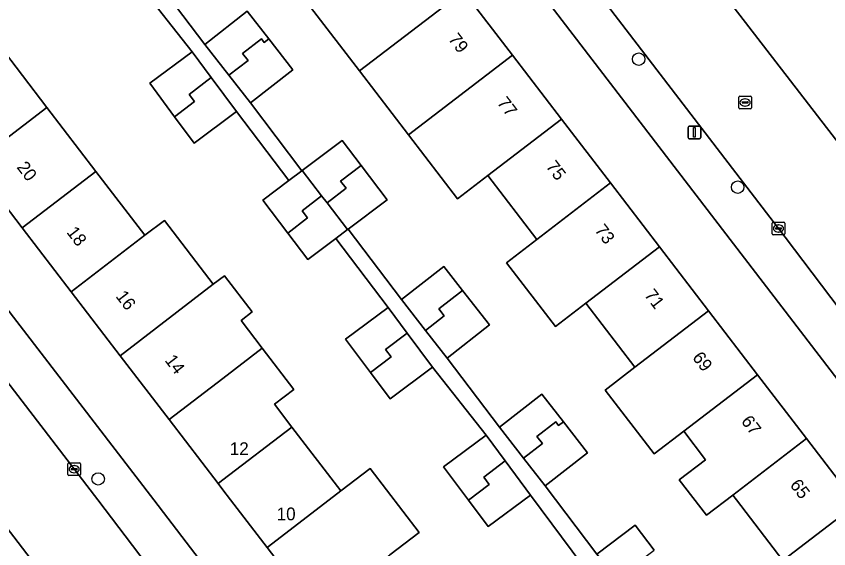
# Model space of a CAD drawing. Extents: x 159352 to 160617, y 385888 to 387323.
# Drawn here: x 159983.8 to 160047.5, y 386746.2 to 386787.9 of the extents above; entities that cross this region are included whole.
import ezdxf

# ---------------------------------------------------------------- set-up
doc = ezdxf.new("R2010")
doc.units = 0
for name, color, linetype in [('IMGEO_Boom', 7, 'Continuous'), ('IMGEO_Erf', 7, 'Continuous'), ('IMGEO_Groenvoorziening', 7, 'Continuous'), ('IMGEO_Kolk', 7, 'Continuous'), ('IMGEO_Lichtmast', 7, 'Continuous'), ('IMGEO_Pand', 7, 'Continuous'), ('IMGEO_Pand_nummerreeks', 7, 'Continuous'), ('IMGEO_Rijbaan_lokaal_gesloten', 7, 'Continuous'), ('IMGEO_Rijbaan_lokaal_open', 7, 'Continuous'), ('IMGEO_Rioolput', 7, 'Continuous'), ('IMGEO_Voetpad_open', 7, 'Continuous')]:
    doc.layers.add(name, color=color, linetype=linetype)

msp = doc.modelspace()

# ---------------------------------------------------------------- linework, layer by layer
at = {"layer": 'IMGEO_Boom'}
for centre in [(160032.594, 386784.57), (160040.356, 386774.528), (159990.224, 386751.646)]:
    msp.add_circle(centre, 0.489, dxfattribs=at)
at = {"layer": 'IMGEO_Erf'}
for points in [[(159991.693, 386828.175), (159988.267, 386825.542), (159989.797, 386823.553), (159991.877, 386825.151), (159995.832, 386819.986), (159999.671, 386814.971), (160000, 386814.542), (160003.51, 386809.958), (160007.349, 386804.944), (160011.188, 386799.93), (160015.028, 386794.915), (160018.866, 386789.902), (160022.706, 386784.887), (160026.545, 386779.874), (160030.385, 386774.859), (160034.223, 386769.846), (160038.063, 386764.831), (160041.901, 386759.818), (160045.74, 386754.805), (160049.419, 386750), (160049.67, 386749.672), (160050.099, 386750), (160053.449, 386752.565), (160000, 386822.33)], [(159957.575, 386798.202), (159994.571, 386750), (160000, 386742.927), (160015.138, 386723.204), (160018.908, 386726.091), (160014.977, 386731.223), (160011.137, 386736.238), (160007.296, 386741.253), (160003.457, 386746.266), (160000.597, 386750), (160000, 386750.78), (159999.617, 386751.281), (159995.776, 386756.295), (159991.935, 386761.31), (159988.096, 386766.323), (159984.255, 386771.339), (159980.415, 386776.352), (159976.574, 386781.368), (159972.734, 386786.381), (159968.894, 386791.396)], [(159994.485, 386791.173), (159998.577, 386785.731), (160001.899, 386788.329), (160003.596, 386786.159), (160005.488, 386783.74), (160002.166, 386781.142), (160006.196, 386775.823), (160006.213, 386775.836), (160009.336, 386778.202), (160010.827, 386776.235), (160012.864, 386773.548), (160009.806, 386771.229), (160013.986, 386765.713), (160017.308, 386768.312), (160018.787, 386766.42), (160020.897, 386763.723), (160017.575, 386761.125), (160021.676, 386755.695), (160024.998, 386758.293), (160026.696, 386756.122), (160028.587, 386753.704), (160025.265, 386751.106), (160029.313, 386745.744), (160032.307, 386748.03), (160033.804, 386746.068)], [(160005.078, 386770.935), (160003.133, 386773.501), (160005.178, 386775.051), (160001.071, 386780.469), (159997.742, 386777.994), (159996.213, 386780.049), (159994.258, 386782.678), (159997.588, 386785.154), (159993.39, 386790.498)], [(160043.889, 386745.246), (160040.249, 386750), (160039.96, 386750.378), (160037.895, 386748.796), (160035.774, 386751.564), (160037.84, 386753.147), (160036.121, 386755.392), (160033.792, 386753.608), (160029.955, 386758.619), (160032.284, 386760.403), (160028.443, 386765.42), (160026.062, 386763.595), (160022.224, 386768.607), (160024.606, 386770.431), (160020.764, 386775.449), (160018.382, 386773.625), (160014.545, 386778.636), (160010.705, 386783.651), (160006.866, 386788.664)], [(159982.361, 386785.801), (159986.203, 386780.785), (159990.042, 386775.772), (159993.884, 386770.755), (159995.408, 386771.922), (159999.245, 386766.91), (160000.126, 386767.586), (160002.301, 386764.748), (160001.419, 386764.072), (160003.085, 386761.895), (160005.552, 386758.673), (160004.03, 386757.508), (160005.403, 386755.714), (160009.245, 386750.699), (160011.537, 386752.457), (160015.38, 386747.447), (160013.083, 386745.687)], [(160028.207, 386744.864), (160024.112, 386750.384), (160020.783, 386747.909), (160019.253, 386749.966), (160017.299, 386752.593), (160020.629, 386755.069), (160016.432, 386760.411), (160013.103, 386757.936), (160011.573, 386759.992), (160009.619, 386762.62), (160012.949, 386765.096), (160008.85, 386770.505), (160006.661, 386768.846), (160005.078, 386770.935)]]:
    msp.add_lwpolyline(points, dxfattribs=at)
at = {"layer": 'IMGEO_Groenvoorziening'}
msp.add_lwpolyline([(160055.283, 386750.192), (160053.449, 386752.565), (160050.099, 386750), (160049.67, 386749.672), (160043.889, 386745.246), (160038.466, 386741.104), (160039.381, 386739.915), (160038.199, 386739.013), (160039.12, 386737.816)], close=True, dxfattribs=at)
at = {"layer": 'IMGEO_Kolk'}
for p, q in [((160043.124, 386771.792), (160043.976, 386771.792)), ((160043.049, 386770.866), (160043.049, 386771.718)), ((160043.308, 386771.286), (160043.308, 386771.298)), ((160043.746, 386771.249), (160043.348, 386771.249)), ((160043.351, 386771.335), (160043.749, 386771.335)), ((160043.537, 386771.572), (160043.562, 386771.572)), ((160043.792, 386771.298), (160043.792, 386771.286)), ((160044.05, 386771.718), (160044.05, 386770.866)), ((160043.976, 386770.792), (160043.124, 386770.792)), ((160043.56, 386771.012), (160043.535, 386771.012)), ((159987.839, 386751.987), (159987.839, 386752.839)), ((159987.914, 386752.913), (159988.766, 386752.913)), ((159988.327, 386752.693), (159988.352, 386752.693)), ((159988.84, 386752.839), (159988.84, 386751.987)), ((159988.098, 386752.407), (159988.098, 386752.419)), ((159988.536, 386752.37), (159988.138, 386752.37)), ((159988.141, 386752.456), (159988.539, 386752.456)), ((159988.35, 386752.133), (159988.325, 386752.133)), ((159988.582, 386752.419), (159988.582, 386752.407)), ((159988.766, 386751.913), (159987.914, 386751.913))]:
    msp.add_line(p, q, dxfattribs=at)
for points in [[(160043.124, 386771.792), (160043.976, 386771.792)], [(160043.049, 386770.866), (160043.049, 386771.718)], [(160044.05, 386771.718), (160044.05, 386770.866)], [(160043.976, 386770.792), (160043.124, 386770.792)], [(159987.839, 386751.987), (159987.839, 386752.839)], [(159987.914, 386752.913), (159988.766, 386752.913)], [(159988.84, 386752.839), (159988.84, 386751.987)], [(159988.766, 386751.913), (159987.914, 386751.913)]]:
    msp.add_lwpolyline(points, dxfattribs=at)
for centre, radius, start, end in [((160043.126, 386771.716), 0.0765, 91.55205, 178.44795), ((160043.126, 386771.716), 0.0765, 91.55205, 178.44795), ((160043.974, 386771.716), 0.0765, 1.55205, 88.44795), ((160043.974, 386771.716), 0.0765, 1.55205, 88.44795), ((160043.348, 386771.295), 0.0403, 85.87752, 175.75265), ((160043.345, 386771.285), 0.0366, 178.93798, 274.71019), ((160043.749, 386771.292), 0.043, 264.86636, 352.45326), ((160043.753, 386771.297), 0.0386, 1.73085, 96.63898), ((160043.126, 386770.868), 0.0765, 181.55205, 268.44795), ((160043.126, 386770.868), 0.0765, 181.55205, 268.44795), ((160043.974, 386770.868), 0.0765, 271.55205, 358.44795), ((160043.974, 386770.868), 0.0765, 271.55205, 358.44795), ((159987.916, 386752.837), 0.0765, 91.55205, 178.44795), ((159987.916, 386752.837), 0.0765, 91.55205, 178.44795), ((159988.764, 386752.837), 0.0765, 1.55205, 88.44795), ((159988.764, 386752.837), 0.0765, 1.55205, 88.44795), ((159987.916, 386751.989), 0.0765, 181.55205, 268.44795), ((159987.916, 386751.989), 0.0765, 181.55205, 268.44795), ((159988.138, 386752.416), 0.0403, 85.87752, 175.75265), ((159988.135, 386752.406), 0.0366, 178.93798, 274.71019), ((159988.539, 386752.413), 0.043, 264.86636, 352.45326), ((159988.543, 386752.418), 0.0386, 1.73085, 96.63898), ((159988.764, 386751.989), 0.0765, 271.55205, 358.44795), ((159988.764, 386751.989), 0.0765, 271.55205, 358.44795)]:
    msp.add_arc(centre, radius, start, end, dxfattribs=at)
for centre, major_axis, ratio, start_param, end_param in [((160043.536, 386771.292), (-0.387, 0.002), 0.722429, 4.712389, 7.853982), ((160043.561, 386771.292), (-0.39, 0.002), 0.717154, 1.570796, 4.712389), ((159988.326, 386752.413), (-0.387, 0.002), 0.722429, 4.712389, 7.853982), ((159988.351, 386752.413), (-0.39, 0.002), 0.717154, 1.570796, 4.712389)]:
    msp.add_ellipse(centre, major_axis=major_axis, ratio=ratio, start_param=start_param, end_param=end_param, dxfattribs=at)
at = {"layer": 'IMGEO_Lichtmast'}
for p, q in [((160036.46, 386778.425), (160036.46, 386779.225)), ((160036.46, 386779.225), (160036.46, 386778.425)), ((160036.56, 386779.325), (160037.35, 386779.325)), ((160037.35, 386779.325), (160036.56, 386779.325)), ((160037.45, 386779.225), (160037.45, 386778.425)), ((160037.45, 386778.425), (160037.45, 386779.225)), ((160037.35, 386778.325), (160036.56, 386778.325)), ((160036.56, 386778.325), (160037.35, 386778.325))]:
    msp.add_line(p, q, dxfattribs=at)
msp.add_lwpolyline([(160036.88, 386779.2), (160037.03, 386779.2), (160037.03, 386778.45), (160036.88, 386778.45), (160036.88, 386779.2)], dxfattribs=at)
for centre, start, end in [((160036.56, 386779.225), 90, 180), ((160036.56, 386779.225), 90, 180), ((160037.35, 386779.225), 0, 90), ((160037.35, 386779.225), 360, 90), ((160036.56, 386778.425), 180, 270), ((160036.56, 386778.425), 180, 270), ((160037.35, 386778.425), 270, 0), ((160037.35, 386778.425), 270, 0)]:
    msp.add_arc(centre, 0.1, start, end, dxfattribs=at)
at = {"layer": 'IMGEO_Pand'}
for points in [[(160006.866, 386788.664), (160010.705, 386783.651), (160018.866, 386789.902), (160015.028, 386794.915), (160009.249, 386790.489)], [(160014.545, 386778.636), (160022.706, 386784.887), (160018.866, 386789.902), (160010.705, 386783.651)], [(160001.899, 386788.329), (159998.577, 386785.731), (160000.465, 386783.318), (160001.965, 386784.47), (160001.539, 386785.025), (160003.028, 386786.169), (160003.242, 386785.888), (160003.596, 386786.159)], [(159986.203, 386780.785), (159982.361, 386785.801), (159976.574, 386781.368), (159980.415, 386776.352)], [(160002.166, 386781.142), (160005.488, 386783.74), (160003.596, 386786.159), (160003.242, 386785.888), (160003.028, 386786.169), (160001.539, 386785.025), (160001.965, 386784.47), (160000.465, 386783.318)], [(159997.588, 386785.154), (159994.258, 386782.678), (159996.213, 386780.049), (159997.78, 386781.254), (159997.353, 386781.809), (159999.084, 386783.141)], [(160020.764, 386775.449), (160026.545, 386779.874), (160022.706, 386784.887), (160014.545, 386778.636), (160018.382, 386773.625)], [(159997.742, 386777.994), (160001.071, 386780.469), (159999.084, 386783.141), (159997.353, 386781.809), (159997.78, 386781.254), (159996.213, 386780.049)], [(159980.415, 386776.352), (159984.255, 386771.339), (159990.042, 386775.772), (159986.203, 386780.785)], [(160030.385, 386774.859), (160026.545, 386779.874), (160020.764, 386775.449), (160024.606, 386770.431)], [(160008.162, 386773.303), (160009.657, 386774.451), (160009.229, 386775.007), (160010.827, 386776.235), (160009.336, 386778.202), (160006.213, 386775.836), (160007.735, 386773.858)], [(160010.827, 386776.235), (160009.229, 386775.007), (160009.657, 386774.451), (160008.162, 386773.303), (160009.775, 386771.206), (160009.806, 386771.229), (160012.864, 386773.548)], [(159993.884, 386770.755), (159990.042, 386775.772), (159984.255, 386771.339), (159988.096, 386766.323)], [(160007.735, 386773.858), (160006.213, 386775.836), (160006.196, 386775.823), (160005.178, 386775.051), (160003.133, 386773.501), (160005.078, 386770.935), (160006.634, 386772.13), (160006.208, 386772.684)], [(160022.224, 386768.607), (160026.062, 386763.595), (160028.443, 386765.42), (160034.223, 386769.846), (160030.385, 386774.859), (160024.606, 386770.431)], [(160008.162, 386773.303), (160007.735, 386773.858), (160006.208, 386772.684), (160006.634, 386772.13), (160005.078, 386770.935), (160006.661, 386768.846), (160008.85, 386770.505), (160009.775, 386771.206)], [(159993.884, 386770.755), (159988.096, 386766.323), (159991.935, 386761.31), (159999.245, 386766.91), (159995.408, 386771.922)], [(160038.063, 386764.831), (160034.223, 386769.846), (160028.443, 386765.42), (160032.284, 386760.403)], [(160017.308, 386768.312), (160013.986, 386765.713), (160015.874, 386763.299), (160017.348, 386764.432), (160016.922, 386764.987), (160018.787, 386766.42)], [(159999.245, 386766.91), (159991.935, 386761.31), (159995.776, 386756.295), (160000, 386759.53), (160003.085, 386761.895), (160001.419, 386764.072), (160002.301, 386764.748), (160000.126, 386767.586)], [(160017.575, 386761.125), (160020.897, 386763.723), (160018.787, 386766.42), (160016.922, 386764.987), (160017.348, 386764.432), (160015.874, 386763.299)], [(160012.949, 386765.096), (160009.619, 386762.62), (160011.573, 386759.992), (160013.182, 386761.23), (160012.755, 386761.785), (160014.444, 386763.084)], [(160038.063, 386764.831), (160032.284, 386760.403), (160029.955, 386758.619), (160033.792, 386753.608), (160036.121, 386755.392), (160041.901, 386759.818)], [(160013.103, 386757.936), (160016.432, 386760.411), (160014.444, 386763.084), (160012.755, 386761.785), (160013.182, 386761.23), (160011.573, 386759.992)], [(160004.03, 386757.508), (160005.552, 386758.673), (160003.085, 386761.895), (160000, 386759.53), (159995.776, 386756.295), (159999.617, 386751.281), (160000, 386751.574), (160005.403, 386755.714)], [(160037.84, 386753.147), (160035.774, 386751.564), (160037.895, 386748.796), (160039.96, 386750.378), (160045.74, 386754.805), (160041.901, 386759.818), (160036.121, 386755.392)], [(160024.998, 386758.293), (160021.676, 386755.695), (160023.565, 386753.281), (160025.039, 386754.413), (160024.613, 386754.968), (160026.105, 386756.114), (160026.316, 386755.831), (160026.696, 386756.122)], [(160025.265, 386751.106), (160028.587, 386753.704), (160026.696, 386756.122), (160026.316, 386755.831), (160026.105, 386756.114), (160024.613, 386754.968), (160025.039, 386754.413), (160023.565, 386753.281)], [(159999.617, 386751.281), (160000, 386750.78), (160000.597, 386750), (160003.457, 386746.266), (160008.332, 386750), (160009.245, 386750.699), (160005.403, 386755.714), (160000, 386751.574)], [(160020.629, 386755.069), (160017.299, 386752.593), (160019.253, 386749.966), (160020.882, 386751.218), (160020.455, 386751.773), (160022.124, 386753.057)], [(160049.67, 386749.672), (160049.419, 386750), (160045.74, 386754.805), (160039.96, 386750.378), (160040.249, 386750), (160043.889, 386745.246)], [(160020.783, 386747.909), (160024.112, 386750.384), (160022.124, 386753.057), (160020.455, 386751.773), (160020.882, 386751.218), (160019.253, 386749.966)], [(160015.38, 386747.447), (160011.537, 386752.457), (160009.245, 386750.699), (160008.332, 386750), (160003.457, 386746.266), (160007.296, 386741.253), (160013.083, 386745.687)], [(160033.804, 386746.068), (160032.307, 386748.03), (160029.313, 386745.744), (160031.228, 386743.235), (160032.728, 386744.373), (160032.304, 386744.929)]]:
    msp.add_lwpolyline(points, close=True, dxfattribs=at)
at = {"layer": 'IMGEO_Rijbaan_lokaal_gesloten'}
for points in [[(160058.691, 386754.371), (160059.293, 386753.58), (160064.205, 386757.398), (160049.535, 386776.312), (160049.169, 386776.794), (160038.663, 386790.456), (160019.077, 386816.325), (160017.41, 386818.482), (160015.069, 386821.511), (160000.514, 386840.344), (160000, 386841.016), (159986.405, 386858.797), (159986.083, 386859.215), (159985.054, 386860.551), (159975.768, 386872.603), (159974.777, 386873.889), (159967.285, 386883.608), (159966.216, 386885.004), (159956.539, 386897.639), (159947.999, 386908.79), (159930.531, 386931.578), (159908.651, 386960.148), (159887.083, 386988.239)], [(159880.624, 386983.44), (159899.099, 386959.333), (159899.5, 386958.811), (159910.599, 386944.366), (159929.962, 386919.135), (159951.175, 386891.481), (159968.772, 386868.558), (159978.819, 386855.513), (159981.291, 386852.306), (159984.168, 386848.539), (159988.118, 386843.248), (159998.129, 386830.471), (159998.435, 386830.074), (159998.609, 386829.848), (160000, 386828.041), (160015.273, 386808.202), (160044.075, 386770.608), (160054.731, 386756.52), (160055.266, 386755.917)]]:
    msp.add_lwpolyline(points, dxfattribs=at)
at = {"layer": 'IMGEO_Rijbaan_lokaal_open'}
for points in [[(159949.038, 386792.165), (159952.219, 386787.997), (159981.373, 386750), (160000, 386725.7), (160009.257, 386713.623)], [(160038.663, 386790.456), (160049.169, 386776.794)], [(160013.954, 386719.005), (160006.868, 386728.263), (160001.266, 386735.451), (159999.425, 386737.847), (159990.19, 386750), (159972.883, 386772.556)]]:
    msp.add_lwpolyline(points, dxfattribs=at)
at = {"layer": 'IMGEO_Rioolput'}
for p, q in [((160040.433, 386780.75), (160040.433, 386781.602)), ((160040.508, 386781.676), (160041.36, 386781.676)), ((160040.921, 386781.456), (160040.946, 386781.456)), ((160041.434, 386781.602), (160041.434, 386780.75)), ((160041.36, 386780.676), (160040.508, 386780.676)), ((160040.692, 386781.17), (160040.692, 386781.182)), ((160041.13, 386781.133), (160040.732, 386781.133)), ((160040.735, 386781.219), (160041.133, 386781.219)), ((160040.944, 386780.896), (160040.919, 386780.896)), ((160041.176, 386781.182), (160041.176, 386781.17))]:
    msp.add_line(p, q, dxfattribs=at)
for points in [[(160040.433, 386780.75), (160040.433, 386781.602)], [(160040.508, 386781.676), (160041.36, 386781.676)], [(160041.434, 386781.602), (160041.434, 386780.75)], [(160041.36, 386780.676), (160040.508, 386780.676)]]:
    msp.add_lwpolyline(points, dxfattribs=at)
for centre, radius, start, end in [((160040.51, 386781.6), 0.0765, 91.55205, 178.44795), ((160040.51, 386781.6), 0.0765, 91.55205, 178.44795), ((160041.358, 386781.6), 0.0765, 1.55205, 88.44795), ((160041.358, 386781.6), 0.0765, 1.55205, 88.44795), ((160040.51, 386780.752), 0.0765, 181.55205, 268.44795), ((160040.51, 386780.752), 0.0765, 181.55205, 268.44795), ((160040.732, 386781.179), 0.0403, 85.87752, 175.75265), ((160040.729, 386781.169), 0.0366, 178.93798, 274.71019), ((160041.133, 386781.176), 0.043, 264.86636, 352.45326), ((160041.137, 386781.181), 0.0386, 1.73085, 96.63898), ((160041.358, 386780.752), 0.0765, 271.55205, 358.44795), ((160041.358, 386780.752), 0.0765, 271.55205, 358.44795)]:
    msp.add_arc(centre, radius, start, end, dxfattribs=at)
for centre, major_axis, ratio, start_param, end_param in [((160040.92, 386781.176), (-0.387, 0.002), 0.722429, 4.712389, 7.853982), ((160040.945, 386781.176), (-0.39, 0.002), 0.717154, 1.570796, 4.712389)]:
    msp.add_ellipse(centre, major_axis=major_axis, ratio=ratio, start_param=start_param, end_param=end_param, dxfattribs=at)
at = {"layer": 'IMGEO_Voetpad_open'}
for points in [[(160055.266, 386755.917), (160054.731, 386756.52), (160044.075, 386770.608), (160015.273, 386808.202), (160000, 386828.041), (159998.609, 386829.848)], [(159995.952, 386827.614), (160000, 386822.33), (160053.449, 386752.565), (160055.283, 386750.192), (160056.129, 386749.098)], [(160017.846, 386719.676), (160016.965, 386720.824), (160015.138, 386723.204), (160000, 386742.927), (159994.571, 386750), (159957.575, 386798.202)], [(159954.634, 386796.243), (159972.883, 386772.556), (159990.19, 386750), (159999.425, 386737.847), (160001.266, 386735.451), (160006.868, 386728.263), (160013.954, 386719.005)], [(160009.257, 386713.623), (160000, 386725.7), (159981.373, 386750), (159952.219, 386787.997), (159949.038, 386792.165)], [(159993.39, 386790.498), (159997.588, 386785.154), (159999.084, 386783.141), (160001.071, 386780.469), (160005.178, 386775.051), (160006.196, 386775.823), (160002.166, 386781.142), (160000.465, 386783.318), (159998.577, 386785.731), (159994.485, 386791.173)]]:
    msp.add_lwpolyline(points, dxfattribs=at)
msp.add_lwpolyline([(160015.874, 386763.299), (160013.986, 386765.713), (160009.806, 386771.229), (160009.775, 386771.206), (160008.85, 386770.505), (160012.949, 386765.096), (160014.444, 386763.084), (160016.432, 386760.411), (160020.629, 386755.069), (160022.124, 386753.057), (160024.112, 386750.384), (160028.207, 386744.864), (160029.673, 386742.932), (160033.793, 386737.503), (160034.921, 386738.397), (160031.228, 386743.235), (160029.313, 386745.744), (160025.265, 386751.106), (160023.565, 386753.281), (160021.676, 386755.695), (160017.575, 386761.125)], close=True, dxfattribs=at)

# ---------------------------------------------------------------- texts
at = {"layer": 'IMGEO_Pand_nummerreeks'}
for s, rotation, p in [('79', 307.44083, (160017.619, 386786.136)), ('77', 307.44083, (160021.445, 386781.139)), ('20', 307.4479, (159983.795, 386776.083)), ('75', 307.44083, (160025.271, 386776.143)), ('18', 307.4479, (159987.7, 386770.984)), ('73', 307.44083, (160029.097, 386771.146)), ('16', 307.4479, (159991.548, 386765.962)), ('71', 307.44083, (160032.99, 386766.06)), ('69', 307.44258, (160036.748, 386761.153)), ('14', 307.4479, (159995.397, 386760.936)), ('67', 307.44083, (160040.574, 386756.157)), ('65', 307.44083, (160044.4, 386751.16))]:
    msp.add_text(s, height=1, rotation=rotation, dxfattribs=at).set_placement(p)
for s, p in [('12', (160000.534, 386753.518)), ('10', (160004.211, 386748.402))]:
    msp.add_text(s, height=1, dxfattribs=at).set_placement(p)

doc.saveas('drawing.dxf')
